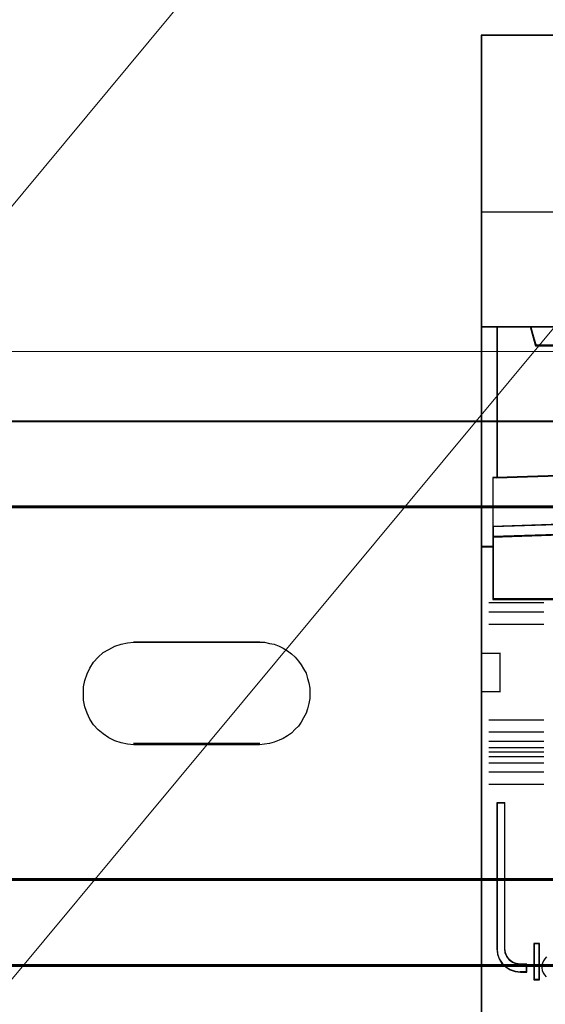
# Model space of a CAD drawing. Header units: millimetres. Extents: x -1290 to 1795, y -4192 to -1311.
# Tile 414 of 656: x 1474.41 to 1481.17, y -3688.82 to -3676.15. Entities that reach past the tile are written whole.
import ezdxf

# ---------------------------------------------------------------- set-up
doc = ezdxf.new("R2010")
doc.units = ezdxf.units.MM
doc.layers.add('30', color=7, linetype='Continuous')
doc.layers.add('45', color=7, linetype='Continuous')
doc.layers.add('Aparatura', color=7, linetype='Continuous', lineweight=13)

# ---------------------------------------------------------------- blocks, each defined once
blk = doc.blocks.new('*U216')
at = {"layer": '45', "color": 7}
for points in [[(585.412597, -233.600374), (567.400352, -233.600374), (567.400352, -315.623143), (585.412597, -315.623143), (603.413702, -315.623143), (621.425947, -315.623143), (621.425947, -233.600374), (603.413702, -233.600374), (585.412597, -233.600374)], [(568.440718, -262.076544), (568.440718, -252.367261), (567.400352, -252.367261), (567.400352, -266.534438), (568.176316, -266.534438), (568.176316, -265.900745), (568.176316, -265.228479), (568.176316, -262.087565), (568.440718, -262.076544)], [(583.156901, -261.695663), (590.65921, -261.612915), (598.167089, -261.612915), (605.669398, -261.695663), (613.171707, -261.855641), (620.417813, -262.087334), (620.417813, -252.367261), (618.245652, -252.367261), (617.928182, -253.558825), (570.898117, -253.558825), (570.580647, -252.367261), (568.408486, -252.367261), (568.408486, -262.087334), (575.649022, -261.855641), (583.156901, -261.695663)], [(570.896245, -253.588105), (617.930054, -253.588105), (618.247549, -252.367261), (612.426809, -252.367261), (603.414409, -252.367261), (594.41315, -252.367261), (585.41189, -252.367261), (576.39949, -252.367261), (570.57875, -252.367261), (570.896245, -253.588105)], [(605.669479, -264.826073), (613.171776, -264.98139), (620.668503, -265.231008), (620.668503, -262.069184), (620.41787, -262.05809), (613.171776, -261.825114), (605.669479, -261.664249), (598.167182, -261.581043), (590.659315, -261.581043), (583.157018, -261.664249), (575.649151, -261.825114), (568.408627, -262.05809), (568.152424, -262.069184), (568.152424, -265.231008), (575.649151, -264.98139), (583.157018, -264.826073), (590.659315, -264.742867), (598.167182, -264.742867), (605.669479, -264.826073)], [(590.659315, -264.713944), (583.157018, -264.798711), (575.649151, -264.956942), (568.152424, -265.211242), (568.152424, -265.900677), (575.649151, -265.652028), (583.157018, -265.482495), (590.659315, -265.403379), (598.167182, -265.403379), (605.669479, -265.482495), (613.171776, -265.652028), (620.668503, -265.900677), (620.668503, -265.211242), (613.171776, -264.956942), (605.669479, -264.798711), (598.167182, -264.713944), (590.659315, -264.713944)], [(589.912984, -269.920485), (598.913513, -269.920485), (603.413777, -269.920485), (607.919611, -269.920485), (616.925709, -269.920485), (620.668503, -269.920485), (620.668503, -266.509488), (620.668503, -265.872694), (613.171776, -265.629051), (605.669479, -265.462931), (598.167182, -265.385409), (590.659315, -265.385409), (583.157018, -265.462931), (575.649151, -265.629051), (568.152424, -265.872694), (568.152424, -266.509488), (568.152424, -269.920485), (571.900788, -269.920485), (580.901316, -269.920485), (585.41272, -269.920485), (589.912984, -269.920485)], [(568.912369, -292.409046), (568.912369, -282.99788), (568.408486, -282.99788), (568.408486, -292.409046), (568.442456, -292.739843), (568.550026, -293.048586), (568.736859, -293.335277), (568.980308, -293.566835), (569.263388, -293.743259), (569.5861, -293.859038), (569.931458, -293.892118), (570.333431, -293.892118), (570.333431, -293.401436), (569.931458, -293.401436), (569.665362, -293.362843), (569.416252, -293.269118), (569.212434, -293.109232), (569.048248, -292.899728), (568.952, -292.662657), (568.912369, -292.409046)], [(568.912369, -292.409046), (568.912369, -282.99788), (568.408486, -282.99788), (568.408486, -292.409046), (568.442456, -292.739843), (568.550026, -293.048586), (568.736859, -293.335277), (568.980308, -293.566835), (569.263388, -293.743259), (569.5861, -293.859038), (569.931458, -293.892118), (570.333431, -293.892118), (570.333431, -293.401436), (569.931458, -293.401436), (569.665362, -293.362843), (569.416252, -293.269118), (569.212434, -293.109232), (569.048248, -292.899728), (568.952, -292.662657), (568.912369, -292.409046)], [(571.124897, -294.371479), (571.124897, -292.066238), (570.811534, -292.066238), (570.811534, -294.371479), (571.124897, -294.371479)]]:
    blk.add_lwpolyline(points, close=True, dxfattribs=at)
at = {"layer": '45', "color": 139}
for points in [[(585.412597, -233.600374), (567.400352, -233.600374), (567.400352, -315.623143), (585.412597, -315.623143), (603.413702, -315.623143), (621.425947, -315.623143), (621.425947, -233.600374), (603.413702, -233.600374), (585.412597, -233.600374)], [(585.417967, -233.616532), (567.416468, -233.616532), (567.416468, -315.606984), (585.417967, -315.606984), (603.408332, -315.606984), (621.409831, -315.606984), (621.409831, -233.616532), (603.408332, -233.616532), (585.417967, -233.616532)]]:
    blk.add_lwpolyline(points, close=True, dxfattribs=at)
for points in [[(567.400352, -244.963201), (573.601361, -244.963201)], [(567.400352, -252.367261), (621.425947, -252.367261)], [(568.408486, -252.367261), (568.408486, -262.087334)], [(570.57875, -252.367261), (570.929717, -253.588105)], [(570.895694, -253.555789), (617.930605, -253.555789)], [(620.668503, -262.098106), (613.171776, -261.839575), (605.669479, -261.669179), (598.167182, -261.581043), (590.659315, -261.581043), (583.157018, -261.669179), (575.649151, -261.839575), (568.152424, -262.098106)], [(568.152424, -262.063995), (568.152424, -269.920485)], [(620.668503, -265.231008), (613.171776, -264.9666), (605.669479, -264.80208), (598.167182, -264.713944), (590.659315, -264.713944), (583.157018, -264.80208), (575.649151, -264.9666), (568.152424, -265.231008)], [(620.668503, -265.900677), (613.171776, -265.643043), (605.669479, -265.467383), (598.167182, -265.385409), (590.659315, -265.385409), (583.157018, -265.467383), (575.649151, -265.643043), (568.152424, -265.900677)], [(568.184656, -266.500327), (567.400352, -266.500327)], [(620.668503, -269.886374), (568.152424, -269.886374)], [(571.429307, -270.139519), (567.901733, -270.139519)], [(571.429307, -270.728397), (567.901733, -270.728397)], [(571.429307, -271.52015), (567.901733, -271.52015)], [(567.400352, -273.362188), (568.635899, -273.362188)], [(568.601876, -273.362188), (568.601876, -275.863123)], [(567.400352, -275.829012), (568.635899, -275.829012)], [(571.429307, -277.676436), (567.901733, -277.676436)], [(571.429307, -278.462803), (567.901733, -278.462803)], [(571.429307, -279.062453), (567.901733, -279.062453)], [(571.429307, -279.457432), (567.901733, -279.457432)], [(571.429307, -279.753666), (567.901733, -279.753666)], [(571.429307, -280.040924), (567.901733, -280.040924)], [(571.429307, -280.446675), (567.901733, -280.446675)], [(571.429307, -281.035553), (567.901733, -281.035553)], [(571.429307, -281.82192), (567.901733, -281.82192)], [(568.408486, -282.99788), (568.408486, -292.414538)], [(568.408486, -282.99788), (568.936727, -282.99788)], [(568.902705, -282.99788), (568.902705, -292.414538)], [(570.795418, -292.051875), (570.795418, -294.387637)], [(570.795418, -292.051875), (571.141013, -292.051875)], [(571.106991, -292.051875), (571.106991, -294.387637)], [(568.408486, -292.382221), (568.442595, -292.719001), (568.550606, -293.033329), (568.738205, -293.325205), (568.982652, -293.560951), (569.266892, -293.740567), (569.590925, -293.85844), (569.937698, -293.892118)], [(568.902705, -292.382221), (568.942955, -292.643286), (569.040704, -292.887325), (569.207453, -293.102988), (569.414452, -293.267572), (569.66745, -293.364053), (569.937698, -293.40378)], [(571.603552, -292.924297), (571.49551, -293.03643), (571.39884, -293.165384), (571.341976, -293.316764), (571.307858, -293.468144), (571.302171, -293.62513), (571.330603, -293.787724), (571.387467, -293.939104), (571.472764, -294.068057), (571.569433, -294.191404)], [(569.905467, -293.371464), (570.333431, -293.371464)], [(569.905467, -293.859802), (570.333431, -293.859802)], [(570.3012, -293.371464), (570.3012, -293.892118)], [(570.795418, -294.355321), (571.141013, -294.355321)]]:
    blk.add_lwpolyline(points, dxfattribs=at)
at = {"layer": '45', "color": 140}
for points in [[(568.440718, -262.076544), (568.440718, -252.367261), (567.400352, -252.367261), (567.400352, -266.534438), (568.176316, -266.534438), (568.176316, -265.900745), (568.176316, -265.228479), (568.176316, -262.087565), (568.440718, -262.076544)], [(568.424602, -262.070555), (568.424602, -252.383419), (567.416468, -252.383419), (567.416468, -266.51828), (568.168391, -266.51828), (568.168391, -265.886032), (568.168391, -265.2153), (568.168391, -262.08155), (568.424602, -262.070555)], [(583.156901, -261.695663), (590.65921, -261.612915), (598.167089, -261.612915), (605.669398, -261.695663), (613.171707, -261.855641), (620.417813, -262.087334), (620.417813, -252.367261), (618.245652, -252.367261), (617.928182, -253.558825), (570.898117, -253.558825), (570.580647, -252.367261), (568.408486, -252.367261), (568.408486, -262.087334), (575.649022, -261.855641), (583.156901, -261.695663)], [(570.912146, -253.571947), (617.914153, -253.571947), (618.231433, -252.383419), (612.414629, -252.383419), (603.408323, -252.383419), (594.41315, -252.383419), (585.417976, -252.383419), (576.41167, -252.383419), (570.594866, -252.383419), (570.912146, -253.571947)]]:
    blk.add_lwpolyline(points, close=True, dxfattribs=at)
at = {"layer": '45', "color": 59}
for points in [[(583.162594, -261.680807), (590.660512, -261.598334), (598.163996, -261.598334), (605.661915, -261.680807), (613.159833, -261.840253), (620.401697, -262.071176), (620.401697, -252.383419), (618.230808, -252.383419), (617.913524, -253.571022), (570.910985, -253.571022), (570.593701, -252.383419), (568.422812, -252.383419), (568.422812, -262.071176), (575.65911, -261.840253), (583.162594, -261.680807)], [(570.896245, -253.588105), (617.930054, -253.588105), (618.247549, -252.367261), (612.426809, -252.367261), (603.414409, -252.367261), (594.41315, -252.367261), (585.41189, -252.367261), (576.39949, -252.367261), (570.57875, -252.367261), (570.896245, -253.588105)], [(605.669479, -264.826073), (613.171776, -264.98139), (620.668503, -265.231008), (620.668503, -262.069184), (620.41787, -262.05809), (613.171776, -261.825114), (605.669479, -261.664249), (598.167182, -261.581043), (590.659315, -261.581043), (583.157018, -261.664249), (575.649151, -261.825114), (568.408627, -262.05809), (568.152424, -262.069184), (568.152424, -265.231008), (575.649151, -264.98139), (583.157018, -264.826073), (590.659315, -264.742867), (598.167182, -264.742867), (605.669479, -264.826073)], [(590.659315, -264.713944), (583.157018, -264.798711), (575.649151, -264.956942), (568.152424, -265.211242), (568.152424, -265.900677), (575.649151, -265.652028), (583.157018, -265.482495), (590.659315, -265.403379), (598.167182, -265.403379), (605.669479, -265.482495), (613.171776, -265.652028), (620.668503, -265.900677), (620.668503, -265.211242), (613.171776, -264.956942), (605.669479, -264.798711), (598.167182, -264.713944), (590.659315, -264.713944)], [(590.660594, -264.730103), (583.162646, -264.812689), (575.659131, -264.966851), (568.166749, -265.21461), (568.166749, -265.886314), (575.659131, -265.64406), (583.162646, -265.478887), (590.660594, -265.401806), (598.164109, -265.401806), (605.662057, -265.478887), (613.160006, -265.64406), (620.652387, -265.886314), (620.652387, -265.21461), (613.160006, -264.966851), (605.662057, -264.812689), (598.164109, -264.730103), (590.660594, -264.730103)], [(589.912984, -269.920485), (598.913513, -269.920485), (603.413777, -269.920485), (607.919611, -269.920485), (616.925709, -269.920485), (620.668503, -269.920485), (620.668503, -266.509488), (620.668503, -265.872694), (613.171776, -265.629051), (605.669479, -265.462931), (598.167182, -265.385409), (590.659315, -265.385409), (583.157018, -265.462931), (575.649151, -265.629051), (568.152424, -265.872694), (568.152424, -266.509488), (568.152424, -269.920485), (571.900788, -269.920485), (580.901316, -269.920485), (585.41272, -269.920485), (589.912984, -269.920485)], [(589.914696, -269.904327), (598.910007, -269.904327), (603.407663, -269.904327), (607.910885, -269.904327), (616.911763, -269.904327), (620.652387, -269.904327), (620.652387, -266.516285), (620.652387, -265.883778), (613.160006, -265.641775), (605.662057, -265.476773), (598.164109, -265.399772), (590.660594, -265.399772), (583.162646, -265.476773), (575.659131, -265.641775), (568.166749, -265.883778), (568.166749, -266.516285), (568.166749, -269.904327), (571.91294, -269.904327), (580.908252, -269.904327), (585.41704, -269.904327), (589.914696, -269.904327)], [(568.912369, -292.409046), (568.912369, -282.99788), (568.408486, -282.99788), (568.408486, -292.409046), (568.442456, -292.739843), (568.550026, -293.048586), (568.736859, -293.335277), (568.980308, -293.566835), (569.263388, -293.743259), (569.5861, -293.859038), (569.931458, -293.892118), (570.333431, -293.892118), (570.333431, -293.401436), (569.931458, -293.401436), (569.665362, -293.362843), (569.416252, -293.269118), (569.212434, -293.109232), (569.048248, -292.899728), (568.952, -292.662657), (568.912369, -292.409046)], [(568.912369, -292.409046), (568.912369, -282.99788), (568.408486, -282.99788), (568.408486, -292.409046), (568.442456, -292.739843), (568.550026, -293.048586), (568.736859, -293.335277), (568.980308, -293.566835), (569.263388, -293.743259), (569.5861, -293.859038), (569.931458, -293.892118), (570.333431, -293.892118), (570.333431, -293.401436), (569.931458, -293.401436), (569.665362, -293.362843), (569.416252, -293.269118), (569.212434, -293.109232), (569.048248, -292.899728), (568.952, -292.662657), (568.912369, -292.409046)], [(568.918726, -292.398838), (568.918726, -283.014038), (568.422812, -283.014038), (568.422812, -292.398838), (568.456244, -292.728708), (568.562113, -293.036587), (568.745992, -293.322474), (568.985591, -293.553383), (569.264194, -293.729314), (569.581802, -293.844768), (569.921699, -293.877755), (570.317316, -293.877755), (570.317316, -293.388448), (569.921699, -293.388448), (569.659811, -293.349963), (569.41464, -293.2565), (569.214046, -293.097063), (569.052456, -292.888145), (568.95773, -292.651738), (568.918726, -292.398838)], [(568.918726, -292.398838), (568.918726, -283.014038), (568.422812, -283.014038), (568.422812, -292.398838), (568.456244, -292.728708), (568.562113, -293.036587), (568.745992, -293.322474), (568.985591, -293.553383), (569.264194, -293.729314), (569.581802, -293.844768), (569.921699, -293.877755), (570.317316, -293.877755), (570.317316, -293.388448), (569.921699, -293.388448), (569.659811, -293.349963), (569.41464, -293.2565), (569.214046, -293.097063), (569.052456, -292.888145), (568.95773, -292.651738), (568.918726, -292.398838)], [(571.141013, -294.387637), (571.141013, -292.051875), (570.795418, -292.051875), (570.795418, -294.387637), (571.141013, -294.387637)]]:
    blk.add_lwpolyline(points, close=True, dxfattribs=at)
at = {"layer": '45', "color": 1}
blk.add_lwpolyline([(568.912369, -292.409046), (568.912369, -282.99788), (568.408486, -282.99788), (568.408486, -292.409046), (568.442456, -292.739843), (568.550026, -293.048586), (568.736859, -293.335277), (568.980308, -293.566835), (569.263388, -293.743259), (569.5861, -293.859038), (569.931458, -293.892118), (570.333431, -293.892118), (570.333431, -293.401436), (569.931458, -293.401436), (569.665362, -293.362843), (569.416252, -293.269118), (569.212434, -293.109232), (569.048248, -292.899728), (568.952, -292.662657), (568.912369, -292.409046)], close=True, dxfattribs=at)
at = {"layer": '45', "color": 59}
blk.add_lwpolyline([(571.603552, -292.924297), (571.49551, -293.03643), (571.39884, -293.165384), (571.341976, -293.316764), (571.307858, -293.468144), (571.307858, -293.468144), (571.302171, -293.62513), (571.330603, -293.787724), (571.387467, -293.939104), (571.472764, -294.068057), (571.569433, -294.191404)], dxfattribs=at)
blk = doc.blocks.new('*U222')
at = {"layer": '30', "color": 7}
for points in [[(117.203183, -407.003322), (764.797637, -407.003322), (117.203183, -407.003322)], [(764.797637, -407.003322), (117.203183, -407.003322), (117.203183, -409.539374), (117.203183, -411.03606), (117.203183, -412.574321), (764.797637, -412.574321), (764.797637, -411.03606), (764.797637, -409.539374), (764.797637, -407.003322)], [(117.203183, -412.488144), (764.797637, -412.488144), (117.203183, -412.488144)], [(764.797637, -412.488144), (117.203183, -412.488144), (117.203183, -414.007719), (117.203183, -435.076424), (117.203183, -436.55493), (764.797637, -436.55493), (764.797637, -435.076424), (764.797637, -414.007719), (764.797637, -412.488144)], [(434.471505, -421.244109), (442.538782, -421.244109), (442.868059, -421.244109), (443.197336, -421.327057), (443.485453, -421.368531), (443.814729, -421.492953), (444.061687, -421.617374), (444.349804, -421.78327), (444.596761, -421.99064), (444.843719, -422.198009), (445.049517, -422.446853), (445.214155, -422.695696), (445.378793, -422.94454), (445.543431, -423.234857), (445.625751, -423.566649), (445.70807, -423.856966), (445.790389, -424.188757), (445.790389, -424.520549), (445.790389, -424.85234), (445.70807, -425.184132), (445.625751, -425.515923), (445.543431, -425.80624), (445.378793, -426.096558), (445.214155, -426.386875), (445.049517, -426.635719), (444.843719, -426.843088), (444.596761, -427.091932), (444.349804, -427.257828), (444.061687, -427.423723), (443.814729, -427.548145), (443.485453, -427.672567), (443.197336, -427.755515), (442.868059, -427.796989), (442.538782, -427.838462), (434.471505, -427.838462), (434.059909, -427.796989), (433.648314, -427.714041), (433.236718, -427.589619), (432.866282, -427.382249), (432.495846, -427.133406), (432.166569, -426.884562), (431.878452, -426.552771), (431.631494, -426.179506), (431.466856, -425.80624), (431.302218, -425.391501), (431.219899, -424.976762), (431.219899, -424.520549), (431.219899, -424.10581), (431.302218, -423.69107), (431.466856, -423.276331), (431.631494, -422.903066), (431.878452, -422.529801), (432.166569, -422.198009), (432.495846, -421.907692), (432.866282, -421.700322), (433.236718, -421.492953), (433.648314, -421.368531), (434.059909, -421.285583), (434.471505, -421.244109)], [(434.452016, -421.244109), (442.558272, -421.244109), (434.452016, -421.244109)], [(442.558272, -427.752285), (434.452016, -427.752285), (442.558272, -427.752285)], [(117.203183, -436.468753), (764.797637, -436.468753), (117.203183, -436.468753)], [(764.797637, -436.468753), (117.203183, -436.468753), (117.203183, -437.964885), (117.203183, -439.544136), (117.203183, -442.07925), (764.797637, -442.07925), (764.797637, -439.544136), (764.797637, -437.964885), (764.797637, -436.468753)], [(764.754661, -436.510046), (117.246158, -436.510046), (117.246158, -437.983677), (117.246158, -439.539176), (117.246158, -442.036161), (764.754661, -442.036161), (764.754661, -439.539176), (764.754661, -437.983677), (764.754661, -436.510046)], [(117.203183, -441.993072), (764.797637, -441.993072), (117.203183, -441.993072)]]:
    blk.add_lwpolyline(points, close=True, dxfattribs=at)
at = {"layer": '30', "color": 59}
blk.add_lwpolyline([(764.754661, -407.046411), (117.246158, -407.046411), (117.246158, -409.543232), (117.246158, -411.016766), (117.246158, -412.531232), (764.754661, -412.531232), (764.754661, -411.016766), (764.754661, -409.543232), (764.754661, -407.046411)], close=True, dxfattribs=at)

msp = doc.modelspace()

# ---------------------------------------------------------------- linework, layer by layer
at = {"layer": 'Aparatura', "color": 7, "lineweight": 13}
for points in [[(1464.486, -3690.37), (1490.083, -3659.549)], [(1464.486, -3700.305), (1490.083, -3669.516)], [(1412.53, -3689.403), (1412.53, -3680.418), (1542.039, -3680.418), (1542.039, -3689.403)]]:
    msp.add_lwpolyline(points, dxfattribs=at)
msp.add_lwpolyline([(1542.039, -3689.403), (1412.53, -3689.403), (1412.53, -3680.418), (1542.039, -3680.418), (1542.039, -3689.403)], close=True, dxfattribs=at)

# ---------------------------------------------------------------- block references
at = {"layer": 'Aparatura', "color": 7, "lineweight": 13, "xscale": 0.2, "yscale": 0.2, "zscale": 0.2}
for name, p in [('*U216', (1366.864, -3629.624)), ('*U222', (1388.984, -3599.91))]:
    msp.add_blockref(name, p, dxfattribs=at)

doc.saveas('drawing.dxf')
